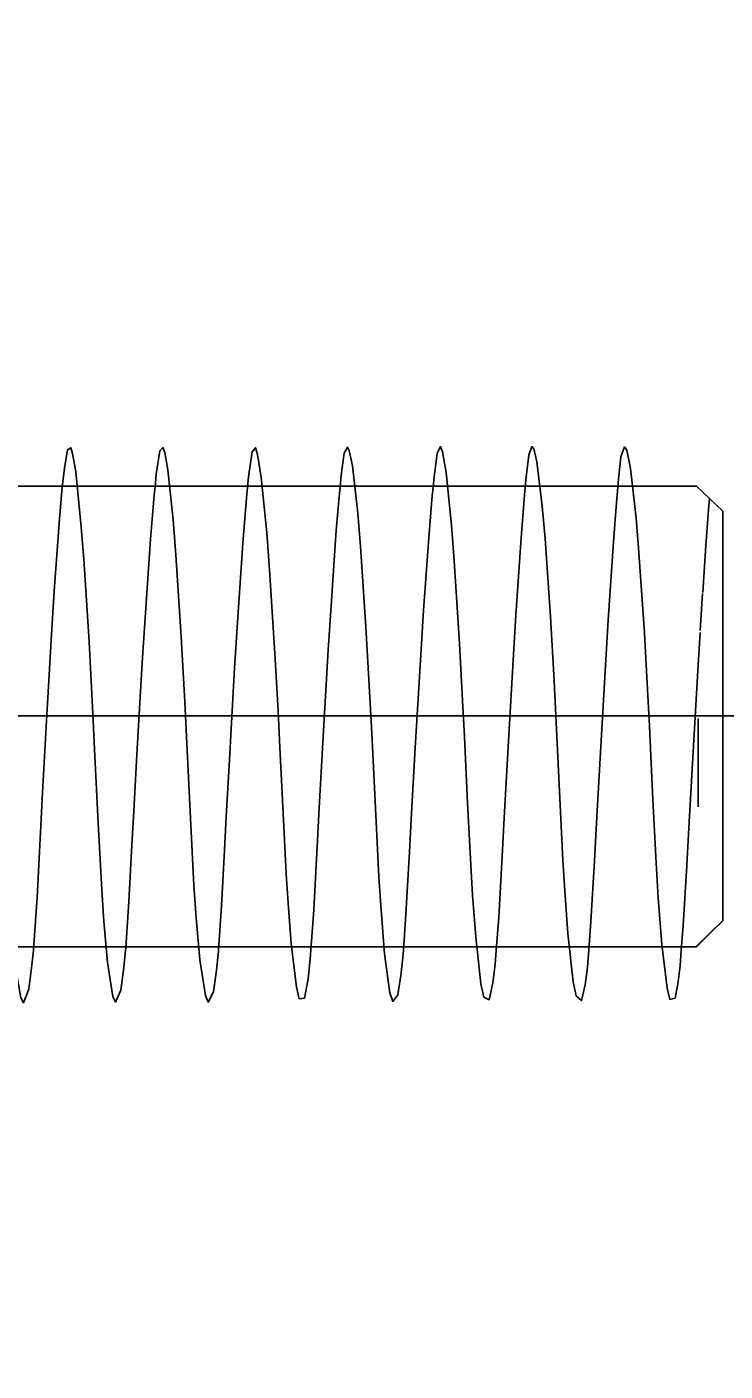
# Model space of a CAD drawing. Extents: x 1312564.2 to 1312581.5, y 1207298.4 to 1207352.6.
# Drawn here: x 1312577.2544 to 1312577.4431, y 1207333.0804 to 1207333.4436 of the extents above; entities that cross this region are included whole.
import ezdxf

# ---------------------------------------------------------------- set-up
doc = ezdxf.new("R2010")
doc.units = 0
for name, color, linetype in [('Level 15', 7, 'Continuous'), ('Level 22', 7, 'Continuous'), ('Level 62', 7, 'Continuous')]:
    doc.layers.add(name, color=color, linetype=linetype)

msp = doc.modelspace()

# ---------------------------------------------------------------- linework, layer by layer
at = {"layer": 'Level 15'}
msp.add_line((1312579.93607, 1207333.2575), (1312577.14275, 1207333.2575), dxfattribs=at)
msp.add_ellipse((1312576.74254, 1207332.88588), major_axis=(1.30328, -0.02461), ratio=0.675192, start_param=5.538119, end_param=9.87637, dxfattribs=at)
at = {"layer": 'Level 22'}
for p, q in [((1312577.44242, 1207333.20205), (1312577.43925, 1207333.19899)), ((1312577.44241, 1207333.20218), (1312577.44242, 1207333.20219)), ((1312577.43534, 1207333.19503), (1312577.14275, 1207333.19504))]:
    msp.add_line(p, q, dxfattribs=at)
for points in [[(1312577.14275, 1207333.31953), (1312577.43534, 1207333.31952), (1312577.44242, 1207333.31282)], [(1312577.44242, 1207333.31282), (1312577.44242, 1207333.31282), (1312577.44241, 1207333.20218)], [(1312577.4358, 1207333.23289), (1312577.4358, 1207333.23549), (1312577.4358, 1207333.24456), (1312577.4358, 1207333.24539), (1312577.4358, 1207333.25674), (1312577.4358, 1207333.25677)], [(1312577.43534, 1207333.19503), (1312577.44242, 1207333.20219), (1312577.44242, 1207333.20219)], [(1312577.43925, 1207333.19899), (1312577.43534, 1207333.1952), (1312577.44241, 1207333.20218)]]:
    msp.add_lwpolyline(points, dxfattribs=at)
at = {"layer": 'Level 62'}
for points in [[(1312577.25614, 1207333.19419), (1312577.25576, 1207333.19007), (1312577.25491, 1207333.18365), (1312577.25348, 1207333.17995), (1312577.25272, 1207333.18125), (1312577.25125, 1207333.19001), (1312577.25026, 1207333.20081), (1312577.24968, 1207333.20923), (1312577.24871, 1207333.22712), (1312577.24789, 1207333.24467), (1312577.2474, 1207333.25453), (1312577.24656, 1207333.27015), (1312577.24514, 1207333.29335), (1312577.24439, 1207333.30375), (1312577.24293, 1207333.3199), (1312577.24196, 1207333.32706), (1312577.24138, 1207333.32947), (1312577.24045, 1207333.32952), (1312577.2396, 1207333.32489), (1312577.2391, 1207333.32063), (1312577.23897, 1207333.31929)], [(1312577.28102, 1207333.19419), (1312577.28059, 1207333.18947), (1312577.27977, 1207333.18335), (1312577.27837, 1207333.18012), (1312577.27762, 1207333.18166), (1312577.27617, 1207333.19085), (1312577.27519, 1207333.20189), (1312577.2746, 1207333.21043), (1312577.27363, 1207333.22848), (1312577.2727, 1207333.24851), (1312577.27214, 1207333.2598), (1312577.27118, 1207333.27745), (1312577.26974, 1207333.29984), (1312577.269, 1207333.30941), (1312577.26757, 1207333.32337), (1312577.26757, 1207333.32337), (1312577.26673, 1207333.32839), (1312577.26622, 1207333.32993), (1312577.26537, 1207333.32937), (1312577.26452, 1207333.32441), (1312577.26402, 1207333.31998), (1312577.26396, 1207333.31929)], [(1312577.30616, 1207333.19419), (1312577.30615, 1207333.1939), (1312577.30565, 1207333.18872), (1312577.30482, 1207333.18289), (1312577.30338, 1207333.18015), (1312577.30262, 1207333.18195), (1312577.30113, 1207333.19159), (1312577.30013, 1207333.20291), (1312577.29953, 1207333.21159), (1312577.29856, 1207333.22983), (1312577.29763, 1207333.24996), (1312577.29706, 1207333.26125), (1312577.2961, 1207333.27884), (1312577.29466, 1207333.30101), (1312577.29392, 1207333.31041), (1312577.2925, 1207333.32396), (1312577.29165, 1207333.32867), (1312577.29115, 1207333.33001), (1312577.2903, 1207333.32907), (1312577.28936, 1207333.32275), (1312577.28901, 1207333.31929)], [(1312577.33113, 1207333.19419), (1312577.33096, 1207333.19176), (1312577.3304, 1207333.18644), (1312577.32943, 1207333.18121), (1312577.32799, 1207333.18102), (1312577.32725, 1207333.18412), (1312577.32583, 1207333.19596), (1312577.32498, 1207333.20685), (1312577.32448, 1207333.21482), (1312577.32363, 1207333.23118), (1312577.32277, 1207333.24894), (1312577.32226, 1207333.25882), (1312577.3214, 1207333.2743), (1312577.31995, 1207333.29693), (1312577.31918, 1207333.30688), (1312577.31771, 1207333.3219), (1312577.31673, 1207333.32811), (1312577.31616, 1207333.32989), (1312577.31522, 1207333.32877), (1312577.31429, 1207333.32209), (1312577.31401, 1207333.3193)], [(1312577.35611, 1207333.19419), (1312577.35596, 1207333.19217), (1312577.35547, 1207333.18733), (1312577.35464, 1207333.18207), (1312577.35323, 1207333.18031), (1312577.3525, 1207333.18259), (1312577.35106, 1207333.19314), (1312577.35009, 1207333.20499), (1312577.34952, 1207333.21395), (1312577.34855, 1207333.23253), (1312577.34758, 1207333.25279), (1312577.347, 1207333.26407), (1312577.34601, 1207333.2815), (1312577.34454, 1207333.30319), (1312577.34378, 1207333.31225), (1312577.34235, 1207333.32499), (1312577.3415, 1207333.32913), (1312577.341, 1207333.33009), (1312577.34015, 1207333.32847), (1312577.33933, 1207333.32253), (1312577.33901, 1207333.3193)], [(1312577.38119, 1207333.19418), (1312577.38088, 1207333.19026), (1312577.38028, 1207333.18532), (1312577.37928, 1207333.18074), (1312577.37782, 1207333.1815), (1312577.37707, 1207333.18507), (1312577.37566, 1207333.19774), (1312577.37482, 1207333.20904), (1312577.37432, 1207333.21723), (1312577.37348, 1207333.23388), (1312577.37263, 1207333.25178), (1312577.37212, 1207333.26166), (1312577.37128, 1207333.27706), (1312577.36986, 1207333.29932), (1312577.36911, 1207333.30898), (1312577.36767, 1207333.32326), (1312577.36671, 1207333.32884), (1312577.36615, 1207333.33021), (1312577.36522, 1207333.32832), (1312577.3644, 1207333.32204), (1312577.36413, 1207333.3193)], [(1312577.4062, 1207333.19418), (1312577.40584, 1207333.18953), (1312577.40525, 1207333.18479), (1312577.40426, 1207333.18055), (1312577.40279, 1207333.18179), (1312577.40204, 1207333.18559), (1312577.4006, 1207333.19866), (1312577.39976, 1207333.21017), (1312577.39925, 1207333.21846), (1312577.3984, 1207333.23523), (1312577.39743, 1207333.25564), (1312577.39684, 1207333.26691), (1312577.39585, 1207333.28419), (1312577.39439, 1207333.30542), (1312577.39363, 1207333.31415), (1312577.3922, 1207333.32608), (1312577.39135, 1207333.32964), (1312577.39084, 1207333.33021), (1312577.38999, 1207333.32787), (1312577.38921, 1207333.32127), (1312577.38904, 1207333.3193)], [(1312577.43121, 1207333.19418), (1312577.43088, 1207333.18997), (1312577.43038, 1207333.18562), (1312577.42953, 1207333.18122), (1312577.42811, 1207333.18087), (1312577.42737, 1207333.18387), (1312577.42593, 1207333.19571), (1312577.42497, 1207333.20833), (1312577.4244, 1207333.21767), (1312577.42348, 1207333.23673), (1312577.42262, 1207333.25471), (1312577.42211, 1207333.26457), (1312577.42124, 1207333.27983), (1312577.41977, 1207333.30161), (1312577.419, 1207333.31091), (1312577.4175, 1207333.32434), (1312577.41649, 1207333.32923), (1312577.4159, 1207333.33014), (1312577.41492, 1207333.32742), (1312577.41414, 1207333.32051), (1312577.41403, 1207333.3193)], [(1312577.26396, 1207333.31929), (1312577.26318, 1207333.31068), (1312577.26175, 1207333.29112), (1312577.26101, 1207333.27944), (1312577.25957, 1207333.25463), (1312577.25861, 1207333.2368), (1312577.25804, 1207333.22608), (1312577.25712, 1207333.20836), (1312577.25626, 1207333.19559), (1312577.25614, 1207333.19419)], [(1312577.28901, 1207333.31929), (1312577.28879, 1207333.31709), (1312577.28781, 1207333.30524), (1312577.28633, 1207333.28399), (1312577.28557, 1207333.27183), (1312577.28412, 1207333.24702), (1312577.28326, 1207333.23171), (1312577.28275, 1207333.22255), (1312577.28189, 1207333.20731), (1312577.28108, 1207333.19482), (1312577.28102, 1207333.19419)], [(1312577.31401, 1207333.3193), (1312577.31372, 1207333.31625), (1312577.31274, 1207333.30416), (1312577.31128, 1207333.28266), (1312577.31053, 1207333.27043), (1312577.30911, 1207333.24558), (1312577.30827, 1207333.23031), (1312577.30778, 1207333.22121), (1312577.30696, 1207333.2061), (1312577.30616, 1207333.19419)], [(1312577.33901, 1207333.3193), (1312577.33884, 1207333.31761), (1312577.338, 1207333.30761), (1312577.33658, 1207333.28723), (1312577.33583, 1207333.27527), (1312577.33437, 1207333.25029), (1312577.33339, 1207333.23264), (1312577.33282, 1207333.22214), (1312577.33189, 1207333.20505), (1312577.33113, 1207333.19419)], [(1312577.36413, 1207333.3193), (1312577.3639, 1207333.31695), (1312577.36305, 1207333.3067), (1312577.36159, 1207333.28599), (1312577.36082, 1207333.27392), (1312577.35933, 1207333.24882), (1312577.35833, 1207333.23119), (1312577.35775, 1207333.22075), (1312577.35681, 1207333.20385), (1312577.35611, 1207333.19419)], [(1312577.38904, 1207333.3193), (1312577.38874, 1207333.31603), (1312577.38793, 1207333.30558), (1312577.38654, 1207333.28466), (1312577.3858, 1207333.27254), (1312577.38436, 1207333.24746), (1312577.38339, 1207333.22993), (1312577.38282, 1207333.2196), (1312577.38189, 1207333.20295), (1312577.38119, 1207333.19418)], [(1312577.41403, 1207333.3193), (1312577.41367, 1207333.31511), (1312577.41286, 1207333.30445), (1312577.41147, 1207333.2833), (1312577.41073, 1207333.27112), (1312577.40928, 1207333.24604), (1312577.40831, 1207333.22859), (1312577.40774, 1207333.21834), (1312577.40681, 1207333.2019), (1312577.4062, 1207333.19418)], [(1312577.43884, 1207333.31617), (1312577.43868, 1207333.31435), (1312577.43785, 1207333.30346), (1312577.43701, 1207333.29076)], [(1312577.43699, 1207333.29051), (1312577.43642, 1207333.28201), (1312577.43633, 1207333.2805)], [(1312577.4363, 1207333.28), (1312577.43567, 1207333.26972), (1312577.43422, 1207333.24456), (1312577.43324, 1207333.22718), (1312577.43267, 1207333.21702), (1312577.43173, 1207333.20085), (1312577.43121, 1207333.19418)]]:
    msp.add_lwpolyline(points, dxfattribs=at)

doc.saveas('drawing.dxf')
